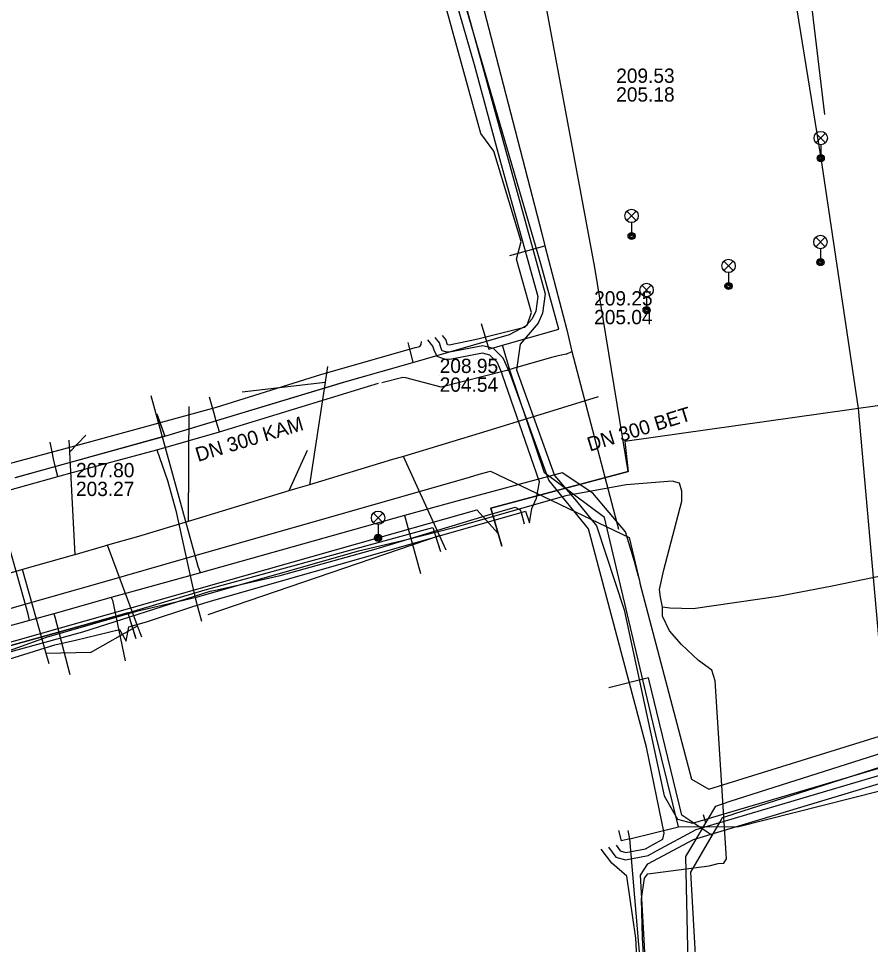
# Model space of a CAD drawing. Extents: x -595540 to -593988, y -1160850 to -1159202.
# Drawn here: x -595429.7 to -595381.9, y -1160718.6 to -1160666.7 of the extents above; entities that cross this region are included whole.
import ezdxf

# ---------------------------------------------------------------- set-up
doc = ezdxf.new("R2010")
doc.units = 0
for name, color, linetype in [('BKOM-ODVODNENI_trasa sítě', 7, 'Continuous'), ('BVK-JEDNOTNA_popisy', 7, 'Continuous'), ('BVK-JEDNOTNA_trasa sítě', 7, 'Continuous'), ('BVK-VODOVOD_trasa sítě', 7, 'Continuous'), ('BVK-VODOVOD_trasa zrušené sítě', 7, 'Continuous'), ('CETIN_kabel podzemní', 7, 'Continuous'), ('CETIN_kabel podzemní neprovozovaný', 7, 'Continuous'), ('DESTOVA_trasa neprovozované sítě', 7, 'Continuous'), ('DSP-SDEL-VODAFONE_kabel', 7, 'Continuous'), ('EON-NN_kabel', 7, 'Continuous'), ('EON-NN_kabel zrušené sítě', 7, 'Continuous'), ('INNOGY-NTL_trasa sítě', 7, 'Continuous'), ('INNOGY-STL_trasa sítě', 7, 'Continuous'), ('JEDNOTNA_trasa neprovozované sítě', 7, 'Continuous'), ('QUANTCOM_kabel', 7, 'Continuous'), ('TSB_kabel VO', 7, 'Continuous'), ('TSB_lampy VO', 7, 'Continuous')]:
    doc.layers.add(name, color=color, linetype=linetype)

msp = doc.modelspace()

# ---------------------------------------------------------------- linework, layer by layer
at = {"layer": 'BKOM-ODVODNENI_trasa sítě'}
msp.add_lwpolyline([(-595413.5, -1160690.92), (-595414.51, -1160693.14)], dxfattribs=at)
at = {"layer": 'BVK-JEDNOTNA_popisy'}
for p, q in [((-595396.192, -1160670.461), (-595396.192, -1160670.461)), ((-595397.427, -1160682.926), (-595397.427, -1160682.926)), ((-595406.078, -1160686.706), (-595406.078, -1160686.706)), ((-595426.45, -1160692.544), (-595426.45, -1160692.544))]:
    msp.add_line(p, q, dxfattribs=at)
at = {"layer": 'BVK-JEDNOTNA_trasa sítě'}
msp.add_line((-595397.21, -1160687.92), (-595403.44, -1160689.84), dxfattribs=at)
for points in [[(-595403.44, -1160689.84), (-595408.112, -1160691.25), (-595408.715, -1160691.432), (-595413.367, -1160692.837), (-595414.018, -1160693.033), (-595414.392, -1160693.146), (-595414.525, -1160693.186), (-595419.8, -1160694.779), (-595420.174, -1160694.892), (-595422.95, -1160695.73)], [(-595422.95, -1160695.73), (-595424.681, -1160696.225), (-595424.848, -1160696.273), (-595426.52, -1160696.752), (-595426.54, -1160696.758), (-595429.453, -1160697.591), (-595429.501, -1160697.605), (-595432.096, -1160698.348)]]:
    msp.add_lwpolyline(points, dxfattribs=at)
at = {"layer": 'BVK-VODOVOD_trasa sítě'}
msp.add_line((-595394.947, -1160697.968), (-595394.872, -1160698.311), dxfattribs=at)
for points in [[(-595419.482, -1160697.763), (-595419.6, -1160697.42), (-595422.235, -1160687.854)], [(-595429.058, -1160700.44), (-595429.13, -1160700.08), (-595431.808, -1160690.57)], [(-595394.947, -1160697.968), (-595395.16, -1160697.13), (-595395.68, -1160695.48), (-595397.5, -1160693.3), (-595399.21, -1160692.17), (-595405.324, -1160693.816), (-595408.05, -1160694.55), (-595419.482, -1160697.763), (-595424.476, -1160699.158), (-595427.692, -1160700.064), (-595429.058, -1160700.44), (-595430.545, -1160700.848), (-595434.1, -1160701.867), (-595436.841, -1160702.635), (-595439.45, -1160703.365), (-595441.154, -1160703.831), (-595444.966, -1160704.874), (-595447.715, -1160705.618), (-595452.783, -1160707.005), (-595456.414, -1160707.999), (-595460.548, -1160709.135)], [(-595408.05, -1160694.55), (-595408.01, -1160694.69), (-595407.162, -1160697.801)], [(-595394.872, -1160698.311), (-595394.865, -1160698.339), (-595391.982, -1160709.326), (-595391.002, -1160709.876), (-595373.259, -1160704.375)], [(-595424.476, -1160699.158), (-595424.413, -1160699.295), (-595423.696, -1160702.693)], [(-595427.692, -1160700.064), (-595427.642, -1160700.226), (-595426.788, -1160703.454)]]:
    msp.add_lwpolyline(points, dxfattribs=at)
at = {"layer": 'BVK-VODOVOD_trasa zrušené sítě'}
msp.add_line((-595403.869, -1160692.253), (-595403.23, -1160692.07), dxfattribs=at)
for points in [[(-595461.346, -1160708.528), (-595456.632, -1160707.212), (-595453.53, -1160706.346), (-595447.947, -1160704.788), (-595445.352, -1160704.064), (-595441.757, -1160703.061), (-595439.857, -1160702.531), (-595437.445, -1160701.858), (-595436.488, -1160701.584), (-595434.21, -1160700.932), (-595430.655, -1160699.915), (-595429.249, -1160699.513), (-595427.851, -1160699.113), (-595424.957, -1160698.285), (-595420.172, -1160696.916), (-595408.38, -1160693.543), (-595404.411, -1160692.408), (-595403.869, -1160692.253)], [(-595403.23, -1160692.07), (-595395.47, -1160695.79), (-595394.872, -1160698.311)]]:
    msp.add_lwpolyline(points, dxfattribs=at)
at = {"layer": 'CETIN_kabel podzemní'}
for points in [[(-595400.42, -1160680.47), (-595404.7, -1160665.74), (-595412.03, -1160639.97), (-595413.41, -1160634.15)], [(-595407.59, -1160685.99), (-595402.17, -1160684.42), (-595401.17, -1160683.9), (-595400.94, -1160683.19), (-595401.78, -1160680.21), (-595401.52, -1160679.22), (-595403.04, -1160674.17), (-595403.77, -1160673.18), (-595405.82, -1160665.72)], [(-595402.56, -1160685.03), (-595399.41, -1160684.13), (-595400.42, -1160680.47)], [(-595403.75, -1160683.81), (-595403.33, -1160685.25), (-595402.56, -1160685.03)], [(-595407.86, -1160684.87), (-595407.59, -1160685.99)], [(-595395.96, -1160698.46), (-595396.85, -1160694.67), (-595400.21, -1160692.17), (-595402.14, -1160686.47), (-595402.56, -1160685.03)], [(-595411.47, -1160687.1), (-595407.59, -1160685.99)], [(-595421.47, -1160690.12), (-595411.47, -1160687.1)], [(-595421.92, -1160688.92), (-595421.47, -1160690.12)], [(-595421.47, -1160690.12), (-595429.86, -1160692.45)], [(-595423.54, -1160700.01), (-595419.22, -1160698.73), (-595406.47, -1160695.23), (-595406.03, -1160696.58)], [(-595393.97, -1160706.84), (-595395.96, -1160698.46)], [(-595423.54, -1160700.01), (-595431.51, -1160702.23)], [(-595423.54, -1160700.01), (-595423.1, -1160701.44)], [(-595395.42, -1160712.66), (-595392.7, -1160711.99), (-595393.97, -1160706.84)], [(-595395.42, -1160712.66), (-595395.9, -1160712.78), (-595396.05, -1160712.19)], [(-595395.42, -1160712.66), (-595395.53, -1160712.2)], [(-595391.73, -1160797.15), (-595393.53, -1160790.65), (-595392, -1160768.65), (-595392.17, -1160762.15), (-595393.27, -1160738.08), (-595395.42, -1160712.66)]]:
    msp.add_lwpolyline(points, dxfattribs=at)
at = {"layer": 'CETIN_kabel podzemní neprovozovaný'}
msp.add_lwpolyline([(-595361.82, -1160705.04), (-595367.1, -1160706.37), (-595389.4, -1160712), (-595392.7, -1160711.99)], dxfattribs=at)
at = {"layer": 'DESTOVA_trasa neprovozované sítě'}
for p, q in [((-595384.5, -1160672.1), (-595385.56, -1160663.321)), ((-595417.15, -1160687.63), (-595412.488, -1160687.1)), ((-595425.89, -1160690.07), (-595426.818, -1160691.014)), ((-595413.5, -1160690.92), (-595414.525, -1160693.186)), ((-595419.04, -1160700.1), (-595406.086, -1160695.686)), ((-595425.64, -1160702.23), (-595423.004, -1160700.732)), ((-595425.64, -1160702.23), (-595428.121, -1160702.278))]:
    msp.add_line(p, q, dxfattribs=at)
at = {"layer": 'DSP-SDEL-VODAFONE_kabel'}
for points in [[(-595407.59, -1160685.99), (-595402.17, -1160684.42), (-595401.17, -1160683.9), (-595400.94, -1160683.19), (-595401.78, -1160680.21), (-595401.52, -1160679.22), (-595403.04, -1160674.17), (-595403.77, -1160673.18), (-595405.82, -1160665.72)], [(-595407.83, -1160685), (-595407.59, -1160685.99)], [(-595421.47, -1160690.12), (-595411.27, -1160687.04), (-595407.59, -1160685.99)], [(-595421.93, -1160688.87), (-595421.47, -1160690.12)], [(-595429.85, -1160692.44), (-595421.47, -1160690.12)], [(-595423.54, -1160700.01), (-595419.22, -1160698.73), (-595406.47, -1160695.23)], [(-595406.47, -1160695.23), (-595406.08, -1160696.41)], [(-595431.51, -1160702.23), (-595423.54, -1160700.01)], [(-595423.54, -1160700.01), (-595423.13, -1160701.36)]]:
    msp.add_lwpolyline(points, dxfattribs=at)
at = {"layer": 'EON-NN_kabel'}
for points in [[(-595429.488, -1160576.56), (-595427.784, -1160582.833), (-595423.502, -1160597.866), (-595420.475, -1160609.068), (-595416.902, -1160622.522), (-595416.024, -1160625.314), (-595412.232, -1160639.518), (-595410.91, -1160644.009), (-595405.344, -1160663.415), (-595404.966, -1160664.714), (-595400.175, -1160682.148), (-595400.312, -1160683.231), (-595400.565, -1160683.782), (-595401.573, -1160684.974), (-595401.77, -1160686.409), (-595399.656, -1160692.324), (-595398.415, -1160693.765), (-595397.294, -1160695.13), (-595395.737, -1160699.835), (-595393.512, -1160710.253), (-595392.752, -1160711.558), (-595391.915, -1160711.778), (-595379.074, -1160707.992)], [(-595405.421, -1160664.907), (-595404.148, -1160669.309), (-595402.672, -1160674.786), (-595400.586, -1160682.303), (-595400.7, -1160683.117), (-595400.901, -1160683.556), (-595401.332, -1160684.032), (-595404.01, -1160684.707), (-595405.554, -1160685.014), (-595405.643, -1160685.008), (-595405.734, -1160684.708), (-595405.917, -1160684.473)], [(-595401.047, -1160694.973), (-595400.924, -1160694.17), (-595400.651, -1160693.598), (-595400.492, -1160692.67), (-595402.556, -1160686.694), (-595402.591, -1160686.575), (-595402.862, -1160685.982), (-595403.271, -1160685.578), (-595403.675, -1160685.473), (-595405.508, -1160685.82), (-595405.805, -1160685.799), (-595406.228, -1160685.662), (-595406.39, -1160685.3), (-595406.456, -1160685.084), (-595406.744, -1160684.717)], [(-595396.198, -1160713.021), (-595395.964, -1160713.336), (-595395.647, -1160713.427), (-595394.548, -1160713.213), (-595394.125, -1160712.978), (-595393.578, -1160712.684), (-595393.501, -1160712.337), (-595394.502, -1160707.525), (-595397.748, -1160695.305), (-595399.962, -1160692.58), (-595402.153, -1160686.571), (-595402.529, -1160685.749), (-595403.066, -1160685.218), (-595403.661, -1160685.063), (-595405.531, -1160685.417), (-595405.728, -1160685.403), (-595405.936, -1160685.336), (-595406.015, -1160685.16), (-595406.095, -1160684.896), (-595406.331, -1160684.595)], [(-595434.97, -1160693.129), (-595431.476, -1160691.99), (-595431.354, -1160691.882), (-595431.433, -1160691.65), (-595431.241, -1160691.597), (-595431.043, -1160691.542), (-595430.99, -1160691.751), (-595430.746, -1160691.799), (-595425.954, -1160690.518), (-595418.573, -1160688.485), (-595412.735, -1160686.672), (-595407.461, -1160685.145), (-595407.194, -1160685.095), (-595407.12, -1160684.99), (-595407.106, -1160684.823)], [(-595431.073, -1160702.872), (-595427.628, -1160701.797), (-595426.474, -1160701.542), (-595424.004, -1160700.941), (-595423.632, -1160701.59), (-595423.492, -1160700.796), (-595422.503, -1160700.508), (-595419.906, -1160699.656), (-595418.731, -1160699.302), (-595401.52, -1160694.389), (-595401.275, -1160694.319), (-595401.047, -1160694.973)], [(-595396.614, -1160713.132), (-595396.204, -1160713.683), (-595395.665, -1160713.838), (-595394.409, -1160713.594), (-595393.933, -1160713.329), (-595391.712, -1160712.135), (-595379.084, -1160708.412), (-595368.822, -1160705.4), (-595364.445, -1160704.517), (-595363.715, -1160704.331), (-595363.086, -1160704.43), (-595362.886, -1160704.462), (-595362.379, -1160704.61), (-595362.226, -1160704.998), (-595361.784, -1160713.929), (-595361.367, -1160715.919), (-595355.789, -1160735.449), (-595353.616, -1160742.962), (-595353.235, -1160743.16), (-595353.148, -1160743.136), (-595352.549, -1160742.969)], [(-595392.981, -1160775.879), (-595392.96, -1160775.586), (-595392.809, -1160774.871), (-595392.306, -1160767.127), (-595392.152, -1160764.854), (-595391.699, -1160758.146), (-595392.757, -1160748.803), (-595393.318, -1160743.424), (-595394.619, -1160718.319), (-595394.827, -1160714.688), (-595394.419, -1160714.064), (-595391.865, -1160712.692), (-595379.095, -1160708.846)], [(-595393.181, -1160775.883), (-595393.16, -1160775.573), (-595393.199, -1160774.839), (-595392.631, -1160766.275), (-595392.663, -1160766.21), (-595398.08, -1160766.397), (-595398.537, -1160766.407), (-595398.537, -1160766.207), (-595398.537, -1160766.007), (-595398.08, -1160765.997), (-595392.714, -1160765.797), (-595392.589, -1160765.626), (-595392.116, -1160758.279), (-595393.169, -1160748.862), (-595393.767, -1160743.464), (-595395.101, -1160718.222), (-595395.59, -1160714.754), (-595396.444, -1160714.03), (-595397.03, -1160713.242)]]:
    msp.add_lwpolyline(points, dxfattribs=at)
at = {"layer": 'EON-NN_kabel zrušené sítě'}
msp.add_lwpolyline([(-595457.71, -1160710.257), (-595450.685, -1160708.369), (-595448.074, -1160707.657), (-595444.644, -1160706.722), (-595444.231, -1160706.594), (-595439.025, -1160704.986), (-595432.816, -1160702.925), (-595426.073, -1160701.069), (-595418.94, -1160698.804), (-595418.537, -1160698.713), (-595415.017, -1160697.921), (-595409.638, -1160696.433), (-595403.538, -1160694.583), (-595401.844, -1160694.094), (-595401.562, -1160694.233), (-595401.52, -1160694.389), (-595401.345, -1160695.035)], dxfattribs=at)
at = {"layer": 'INNOGY-NTL_trasa sítě'}
for points in [[(-595430.82, -1160569.31), (-595427.07, -1160579.34), (-595426.31, -1160581.14), (-595423.8, -1160587.14), (-595422.1, -1160594.09), (-595418.4, -1160608.55), (-595417.7, -1160611.27), (-595416.51, -1160616.37), (-595414.64, -1160624.38), (-595412.84, -1160630.87), (-595411.85, -1160634.46), (-595411.52, -1160635.75), (-595409.49, -1160643.56), (-595407.205, -1160652.381), (-595407.04, -1160653.02), (-595405.09, -1160660.52), (-595400.36, -1160678.77), (-595400.19, -1160679.46), (-595398.96, -1160684.17)], [(-595392.29, -1160713.66), (-595391.78, -1160712.81), (-595391.169, -1160711.763), (-595391.08, -1160711.61), (-595390.62, -1160710.84), (-595389.81, -1160710.56), (-595351.48, -1160698.37), (-595374.59, -1160618.59), (-595374.98, -1160617.04), (-595376.36, -1160612.52), (-595376.56, -1160612.21), (-595376.96, -1160612.24), (-595378.92, -1160612.81), (-595414.64, -1160624.38)], [(-595402.141, -1160680.001), (-595400.19, -1160679.46)], [(-595398.96, -1160684.17), (-595398.68, -1160685.37)], [(-595398.99, -1160685.52), (-595399.44, -1160685.62), (-595399.74, -1160685.7), (-595399.94, -1160685.75), (-595401.97, -1160686.33), (-595402.31, -1160686.44), (-595406, -1160687.37), (-595407.97, -1160686.86), (-595408.141, -1160686.841), (-595409.32, -1160687.139)], [(-595398.99, -1160685.52), (-595398.68, -1160685.37)], [(-595398.68, -1160685.37), (-595396.07, -1160695.33)], [(-595391.169, -1160711.763), (-595391.31, -1160711.31)], [(-595391.495, -1160750.254), (-595392.29, -1160713.66)]]:
    msp.add_lwpolyline(points, dxfattribs=at)
at = {"layer": 'INNOGY-STL_trasa sítě'}
for points in [[(-595460.18, -1160701.53), (-595458.36, -1160700.95), (-595454.18, -1160699.82), (-595446.93, -1160697.98), (-595444.8, -1160697.31), (-595442.61, -1160696.69), (-595438.901, -1160695.675), (-595437.523, -1160695.276), (-595435.03, -1160694.53), (-595434.72, -1160694.42), (-595433.63, -1160694.16), (-595430.95, -1160693.35), (-595427.46, -1160692.38), (-595426.79, -1160692.19), (-595421.92, -1160690.88), (-595418.42, -1160689.88), (-595410.117, -1160687.331), (-595409.513, -1160687.15)], [(-595418.42, -1160689.88), (-595418.59, -1160689.28), (-595418.71, -1160688.84), (-595418.82, -1160688.46), (-595418.98, -1160687.94)], [(-595427.46, -1160692.38), (-595427.59, -1160691.88), (-595427.71, -1160691.39), (-595427.79, -1160691), (-595427.9, -1160690.46)], [(-595421.92, -1160690.88), (-595421.33, -1160692.6), (-595420.86, -1160694.28), (-595419.95, -1160698.45), (-595419.75, -1160699.24), (-595419.62, -1160699.73), (-595419.42, -1160700.47)], [(-595390.45, -1160711.84), (-595390.23, -1160711.47), (-595389.69, -1160711.3), (-595389.55, -1160711.25), (-595368.17, -1160704.42), (-595368, -1160704.37), (-595365.27, -1160703.42), (-595364.73, -1160702.1), (-595364.63, -1160701.86), (-595364.56, -1160701.68)], [(-595390.81, -1160712.47), (-595391.09, -1160712.29), (-595392.07, -1160711.64), (-595392.52, -1160711.34), (-595394.38, -1160703.64), (-595396.6, -1160704.21)], [(-595392.01, -1160714.52), (-595390.81, -1160712.47), (-595390.45, -1160711.84)], [(-595389.404, -1160802.393), (-595389.5, -1160798.11), (-595389.515, -1160797.422), (-595389.9, -1160779.84), (-595389.83, -1160779.44), (-595389.83, -1160779.29), (-595389.84, -1160778.69), (-595390.29, -1160762.47), (-595390.66, -1160746.8), (-595390.803, -1160740.734), (-595391, -1160732.37), (-595392.01, -1160714.52)]]:
    msp.add_lwpolyline(points, dxfattribs=at)
at = {"layer": 'JEDNOTNA_trasa neprovozované sítě'}
msp.add_line((-595420.136, -1160688.464), (-595420.174, -1160694.892), dxfattribs=at)
for points in [[(-595412.353, -1160686.221), (-595412.488, -1160687.1), (-595413.367, -1160692.837)], [(-595426.853, -1160690.339), (-595426.818, -1160691.014), (-595426.52, -1160696.752)], [(-595405.718, -1160696.492), (-595406.086, -1160695.686), (-595408.112, -1160691.25)], [(-595422.763, -1160701.379), (-595423.004, -1160700.732), (-595424.681, -1160696.225)], [(-595427.955, -1160702.864), (-595428.121, -1160702.278), (-595429.453, -1160697.591)]]:
    msp.add_lwpolyline(points, dxfattribs=at)
at = {"layer": 'QUANTCOM_kabel'}
for points in [[(-595393.596, -1160699.683), (-595393.71, -1160699.14), (-595393.76, -1160698.7), (-595393.52, -1160697.61), (-595392.51, -1160693.75), (-595392.51, -1160693.19), (-595392.64, -1160692.75), (-595393.05, -1160692.63), (-595395.63, -1160692.85), (-595399.01, -1160693.46), (-595405.37, -1160695.26), (-595407.92, -1160695.93), (-595410.62, -1160696.56), (-595419.8, -1160699.17), (-595423.06, -1160699.94), (-595428.12, -1160701.39), (-595430.65, -1160702.3)], [(-595380.57, -1160697.78), (-595384.09, -1160698.52), (-595387.12, -1160699.09), (-595391.89, -1160699.79), (-595393.18, -1160699.75), (-595393.596, -1160699.683)], [(-595393.69, -1160753.36), (-595393.61, -1160749.69), (-595393.59, -1160742.61), (-595394.11, -1160728.49), (-595394.71, -1160718.21), (-595394.77, -1160716.03), (-595394.61, -1160714.86), (-595394.61, -1160714.86), (-595394.42, -1160714.62), (-595390.98, -1160714.17), (-595390.48, -1160714.04), (-595390.16, -1160714.03), (-595390.02, -1160713.79), (-595390.65, -1160703.82), (-595390.83, -1160703.22), (-595391.58, -1160702.67), (-595392.53, -1160701.78), (-595393.2, -1160701.02), (-595393.6, -1160700.19), (-595393.596, -1160699.683)]]:
    msp.add_lwpolyline(points, dxfattribs=at)
at = {"layer": 'TSB_kabel VO'}
for points in [[(-595402.59, -1160696.27), (-595403.21, -1160694.15), (-595395.52, -1160692.1), (-595397.39, -1160680.68), (-595400.2, -1160665.52), (-595404.13, -1160647.93), (-595409.18, -1160629.77), (-595408.988, -1160623.09), (-595424.548, -1160580.755), (-595428.68, -1160582.311), (-595429.002, -1160581.335)], [(-595381.85, -1160627.34), (-595394.943, -1160630.614), (-595386.5, -1160663.58), (-595384.736, -1160674.552), (-595382.63, -1160688.57), (-595379.98, -1160718.41)], [(-595356.615, -1160726.463), (-595357.289, -1160726.656), (-595363.14, -1160706.51), (-595368, -1160707.44), (-595370.44, -1160686.86), (-595395.7, -1160690.41), (-595395.52, -1160692.1), (-595403.21, -1160694.15), (-595402.59, -1160696.27)], [(-595518.61, -1160729.16), (-595519.22, -1160728.66), (-595518.34, -1160726.38), (-595515.26, -1160725.73), (-595489.08, -1160718.33), (-595461.46, -1160710.51), (-595436.22, -1160703.36), (-595409.42, -1160695.78), (-595403.99, -1160694.24), (-595402.81, -1160695.57), (-595402.59, -1160696.27)]]:
    msp.add_lwpolyline(points, dxfattribs=at)
at = {"layer": 'TSB_lampy VO'}
for p, q in [((-595385.001, -1160673.692), (-595384.471, -1160673.162)), ((-595385.001, -1160673.162), (-595384.471, -1160673.692)), ((-595385.001, -1160673.692), (-595384.471, -1160673.162)), ((-595385.001, -1160673.162), (-595384.471, -1160673.692)), ((-595384.736, -1160673.802), (-595384.736, -1160674.552)), ((-595384.736, -1160673.802), (-595384.736, -1160674.552)), ((-595395.595, -1160678.05), (-595395.065, -1160677.52)), ((-595395.595, -1160677.52), (-595395.065, -1160678.05)), ((-595395.595, -1160678.05), (-595395.065, -1160677.52)), ((-595395.595, -1160677.52), (-595395.065, -1160678.05)), ((-595395.33, -1160678.16), (-595395.33, -1160678.91)), ((-595395.33, -1160678.16), (-595395.33, -1160678.91)), ((-595385.015, -1160679.51), (-595384.485, -1160678.98)), ((-595385.015, -1160678.98), (-595384.485, -1160679.51)), ((-595385.015, -1160679.51), (-595384.485, -1160678.98)), ((-595385.015, -1160678.98), (-595384.485, -1160679.51)), ((-595384.75, -1160679.62), (-595384.75, -1160680.37)), ((-595384.75, -1160679.62), (-595384.75, -1160680.37)), ((-595390.165, -1160680.85), (-595389.635, -1160680.32)), ((-595390.165, -1160680.32), (-595389.635, -1160680.85)), ((-595390.165, -1160680.85), (-595389.635, -1160680.32)), ((-595390.165, -1160680.32), (-595389.635, -1160680.85)), ((-595389.9, -1160680.96), (-595389.9, -1160681.71)), ((-595389.9, -1160680.96), (-595389.9, -1160681.71)), ((-595394.755, -1160682.2), (-595394.225, -1160681.67)), ((-595394.755, -1160681.67), (-595394.225, -1160682.2)), ((-595394.755, -1160682.2), (-595394.225, -1160681.67)), ((-595394.755, -1160681.67), (-595394.225, -1160682.2)), ((-595394.49, -1160682.31), (-595394.49, -1160683.06)), ((-595394.49, -1160682.31), (-595394.49, -1160683.06)), ((-595409.795, -1160694.95), (-595409.265, -1160694.42)), ((-595409.795, -1160694.42), (-595409.265, -1160694.95)), ((-595409.795, -1160694.95), (-595409.265, -1160694.42)), ((-595409.795, -1160694.42), (-595409.265, -1160694.95)), ((-595409.53, -1160695.06), (-595409.53, -1160695.81)), ((-595409.53, -1160695.06), (-595409.53, -1160695.81))]:
    msp.add_line(p, q, dxfattribs=at)
for centre, radius in [((-595384.736, -1160673.427), 0.375), ((-595384.736, -1160673.427), 0.375), ((-595384.736, -1160674.552), 0.2), ((-595384.736, -1160674.552), 0.2), ((-595384.736, -1160674.552), 0.145), ((-595384.736, -1160674.552), 0.145), ((-595384.736, -1160674.552), 0.0876), ((-595384.736, -1160674.552), 0.0876), ((-595395.33, -1160677.785), 0.375), ((-595395.33, -1160677.785), 0.375), ((-595395.33, -1160678.91), 0.2), ((-595395.33, -1160678.91), 0.2), ((-595395.33, -1160678.91), 0.145), ((-595395.33, -1160678.91), 0.145), ((-595395.33, -1160678.91), 0.0876), ((-595395.33, -1160678.91), 0.0876), ((-595384.75, -1160679.245), 0.375), ((-595384.75, -1160679.245), 0.375), ((-595389.9, -1160680.585), 0.375), ((-595389.9, -1160680.585), 0.375), ((-595384.75, -1160680.37), 0.2), ((-595384.75, -1160680.37), 0.2), ((-595384.75, -1160680.37), 0.145), ((-595384.75, -1160680.37), 0.145), ((-595384.75, -1160680.37), 0.0876), ((-595384.75, -1160680.37), 0.0876), ((-595394.49, -1160681.935), 0.375), ((-595394.49, -1160681.935), 0.375), ((-595389.9, -1160681.71), 0.2), ((-595389.9, -1160681.71), 0.2), ((-595389.9, -1160681.71), 0.145), ((-595389.9, -1160681.71), 0.145), ((-595389.9, -1160681.71), 0.0876), ((-595389.9, -1160681.71), 0.0876), ((-595394.49, -1160683.06), 0.2), ((-595394.49, -1160683.06), 0.2), ((-595394.49, -1160683.06), 0.145), ((-595394.49, -1160683.06), 0.145), ((-595394.49, -1160683.06), 0.0876), ((-595394.49, -1160683.06), 0.0876), ((-595409.53, -1160694.685), 0.375), ((-595409.53, -1160694.685), 0.375), ((-595409.53, -1160695.81), 0.2), ((-595409.53, -1160695.81), 0.2), ((-595409.53, -1160695.81), 0.145), ((-595409.53, -1160695.81), 0.145), ((-595409.53, -1160695.81), 0.0876), ((-595409.53, -1160695.81), 0.0876)]:
    msp.add_circle(centre, radius, dxfattribs=at)

# ---------------------------------------------------------------- texts
at = {"layer": 'BVK-JEDNOTNA_popisy'}
for s, p in [('209.53', (-595396.192, -1160670.336)), ('205.18', (-595396.192, -1160671.386)), ('209.25', (-595397.427, -1160682.801)), ('205.04', (-595397.427, -1160683.851)), ('208.95', (-595406.078, -1160686.581)), ('204.54', (-595406.078, -1160687.631)), ('207.80', (-595426.45, -1160692.419)), ('203.27', (-595426.45, -1160693.469))]:
    msp.add_text(s, height=0.8, dxfattribs=at).set_placement(p)
for s, rotation, p in [('DN 300 BET', 17.1314, (-595397.67, -1160690.984)), ('DN 300 KAM', 16.7877, (-595419.616, -1160691.56))]:
    msp.add_text(s, height=0.8, rotation=rotation, dxfattribs=at).set_placement(p)

doc.saveas('drawing.dxf')
